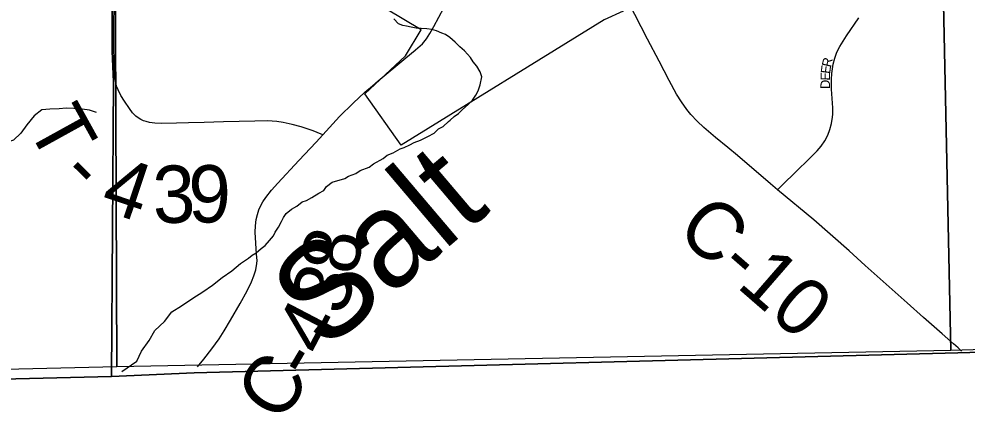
# Model space of a CAD drawing. Extents: x 1985906 to 2360102, y 891258 to 1222054.
# Drawn here: x 2140806 to 2145771, y 971875 to 973940 of the extents above; entities that cross this region are included whole.
import ezdxf

# ---------------------------------------------------------------- set-up
doc = ezdxf.new("R2010")
doc.units = 0
for name, color, linetype in [('GM_X_Adjacent_County', 7, 'Continuous'), ('GM_X_City_Street', 7, 'Continuous'), ('GM_X_Corporation', 7, 'Continuous'), ('GM_X_County', 7, 'Continuous'), ('GM_X_County_Road', 7, 'Continuous'), ('GM_X_County_Road_Text', 7, 'Continuous'), ('GM_X_Minor_River', 7, 'Continuous'), ('GM_X_Minor_River_Text', 7, 'Continuous'), ('GM_X_Section', 7, 'Continuous'), ('GM_X_Township', 7, 'Continuous'), ('GM_X_Township_Road', 7, 'Continuous'), ('GM_X_Township_Road_Text', 7, 'Continuous'), ('GM_X_Township_Subdivision', 7, 'Continuous'), ('GM_X_Township_Subdivision_Text', 7, 'Continuous')]:
    doc.layers.add(name, color=color, linetype=linetype)

msp = doc.modelspace()

# ---------------------------------------------------------------- linework, layer by layer
at = {"layer": 'GM_X_Adjacent_County'}
msp.add_lwpolyline([(2128345.4, 971943.5), (2133617.1, 971934.7), (2136227.2, 971953.1), (2136847.4, 971959.2), (2141289.9, 972067), (2141722.5, 972085.5), (2145722.1, 972190.7), (2151049.8, 972337.9), (2154378.5, 972428.6), (2154662, 972434.4), (2157787.2, 972497.8), (2161682.5, 972546.6), (2167076.9, 972563.1), (2169717.9, 972555.4), (2172413.7, 972560.3), (2173364.4, 972562.8), (2175875.3, 972587.6), (2177694.5, 972632.7)], dxfattribs=at)
at = {"layer": 'GM_X_City_Street'}
msp.add_lwpolyline([(2142978.6, 973900.6), (2143030.4, 973997.8), (2143053.5, 974041.4), (2143084.7, 974099.3), (2143137.5, 974198.5), (2143150.7, 974222)], dxfattribs=at)
at = {"layer": 'GM_X_Corporation'}
msp.add_lwpolyline([(2141837.6, 977545.8), (2142037.8, 977652.7), (2142143.8, 977435.1), (2144172.2, 977500.9), (2144186.3, 976571.9), (2144014.4, 976416.1), (2143997.5, 976172.8), (2144217.1, 976195.9), (2144115.7, 975738.3), (2145590, 975731.7), (2145599, 975553.3), (2143969.3, 973981.3), (2143869.7, 973934.7), (2142806.4, 973277.8), (2142616.2, 973546.6), (2142830.4, 973746.8), (2142912, 973883.2), (2141895.9, 974490.9), (2142502.8, 975505.6), (2142133.3, 976255.7), (2142208.4, 976292.8), (2142002.4, 976710.9), (2142200.7, 976808.6)], close=True, dxfattribs=at)
at = {"layer": 'GM_X_County'}
msp.add_lwpolyline([(2177694.5, 972632.7), (2175875.3, 972587.6), (2173364.4, 972562.8), (2172413.7, 972560.3), (2169717.9, 972555.4), (2167076.9, 972563.1), (2161682.5, 972546.6), (2157787.2, 972497.8), (2154662, 972434.4), (2154378.5, 972428.6), (2151049.8, 972337.9), (2145722.1, 972190.7), (2141722.5, 972085.5), (2141289.9, 972067), (2136847.4, 971959.2), (2136227.2, 971953.1), (2133617.1, 971934.7), (2128345.4, 971943.5)], dxfattribs=at)
at = {"layer": 'GM_X_County_Road'}
for points in [[(2144778.8, 973045.3), (2144742.1, 973076.1), (2144568.1, 973225.1), (2144517.5, 973266.7), (2144454.1, 973318.2), (2144392, 973370.9), (2144356.7, 973404.4), (2144323.6, 973440), (2144303.2, 973465.2), (2144275.2, 973504.9), (2144249.8, 973546.5), (2144210.7, 973618.1), (2144157.8, 973719.4), (2144096.7, 973834.6), (2143997.5, 974028.1)], [(2142686.8, 973616.1), (2142831.4, 973735.3), (2142879.7, 973775.5), (2142882.9, 973778.2), (2142918.4, 973810.2), (2142939.6, 973835.1), (2142957.2, 973862.9), (2142978.6, 973900.6)], [(2142396.5, 973332.6), (2142484.9, 973428), (2142555.2, 973498.3), (2142616.4, 973555.6), (2142656.2, 973590), (2142686.8, 973616.1)], [(2141741.2, 972117.6), (2141774.1, 972157.7), (2141815.2, 972211.7), (2141853.6, 972264.4), (2141881, 972306.7), (2141913.5, 972361.5), (2141963.7, 972448.7), (2142000.2, 972515.8), (2142023.6, 972562.7), (2142036.4, 972593.7), (2142045.7, 972625.6), (2142051.2, 972658.3), (2142052.6, 972674.8), (2142050.4, 972707.2), (2142043.2, 972822.5), (2142044.5, 972855.7), (2142048.5, 972888.9), (2142055, 972916.2), (2142062.2, 972939), (2142072.6, 972962.5), (2142083, 972982.6), (2142098, 973004.8), (2142128.6, 973042.5), (2142161.2, 973079.6), (2142271.9, 973197.5), (2142361.8, 973295.1), (2142396.5, 973332.6)], [(2145741.1, 972199.4), (2145724.1, 972216.3), (2145699.9, 972238.1), (2145640.2, 972290.7), (2145542.3, 972376.5), (2145456.9, 972452.5), (2145347.2, 972550.5), (2145237.6, 972648.8), (2145152.4, 972725.3), (2144967.8, 972886.9), (2144778.8, 973045.3)]]:
    msp.add_lwpolyline(points, dxfattribs=at)
at = {"layer": 'GM_X_Minor_River'}
for points in [[(2143063.4, 973409.9), (2143084.7, 973428.8), (2143106.6, 973444.9), (2143128.4, 973465.1), (2143158.2, 973491.4), (2143180, 973513.6), (2143197.8, 973539.8), (2143209.6, 973563.9), (2143221.4, 973594.1), (2143229.1, 973636.3), (2143220.9, 973662.3), (2143202.7, 973692.3), (2143184.6, 973714.3), (2143170.4, 973738.3), (2143138.2, 973772.3), (2143114.1, 973794.2), (2143089.9, 973818.2), (2143061.8, 973842.1), (2143039.7, 973858), (2143019.7, 973866), (2142991.6, 973877.8), (2142967.6, 973883.8), (2142941.6, 973887.6), (2142911.6, 973889.5), (2142885.6, 973891.3), (2142859.6, 973897.2), (2142835.6, 973901.1), (2142815.6, 973905), (2142793.6, 973914.9), (2142769.4, 973940.9)], [(2141211.2, 973450.5), (2141175.2, 973462.6), (2141137.2, 973466.7), (2141093.3, 973470.8), (2141053.3, 973472.8), (2141015.3, 973468.9), (2140967.3, 973467), (2140925.3, 973463), (2140885.4, 973433), (2140847.5, 973384.9), (2140815.6, 973340.8), (2140777.6, 973304.8), (2140735.6, 973290.8), (2140687.7, 973288.8), (2140643.7, 973296.9), (2140595.7, 973309), (2140549.7, 973319.2), (2140535.9, 973320.2)], [(2141965.5, 972658), (2142007.2, 972686.3), (2142027.1, 972702.5), (2142047, 972714.7), (2142074.8, 972736.9), (2142094.6, 972753), (2142118.4, 972779.3), (2142138.2, 972803.4), (2142148.1, 972823.6), (2142163.9, 972849.8), (2142179.7, 972877.9), (2142191.5, 972900.1), (2142205.3, 972920.2), (2142233.1, 972942.5), (2142261, 972958.7), (2142288.8, 972980.9), (2142310.7, 972989), (2142338.6, 973005.2), (2142376.4, 973027.5), (2142402.3, 973041.7), (2142416.1, 973061.9), (2142445.9, 973084.1), (2142511.7, 973104.5), (2142531.6, 973116.7), (2142569.4, 973130.9), (2142593.3, 973145.1), (2142639.1, 973163.4), (2142663, 973181.6), (2142712.7, 973208), (2142734.6, 973226.2), (2142764.4, 973238.4), (2142802.3, 973258.6), (2142822.2, 973266.8), (2142852.1, 973281), (2142875.9, 973293.2), (2142907.8, 973305.4), (2142947.6, 973323.7), (2142979.5, 973341.9), (2143003.3, 973364.1), (2143027.2, 973376.2), (2143055, 973402.5), (2143063.4, 973409.9)], [(2141344.4, 972092.4), (2141423.1, 972147.2), (2141447.9, 972198.8), (2141486.7, 972256.3), (2141517.5, 972307.8), (2141568.2, 972355), (2141606.9, 972406.4), (2141657.3, 972437.6), (2141715.8, 972476.7), (2141768.2, 972509.9), (2141818.7, 972545.1), (2141869.3, 972586.3), (2141919.7, 972619.5), (2141965.5, 972658)]]:
    msp.add_lwpolyline(points, dxfattribs=at)
at = {"layer": 'GM_X_Section'}
for points in [[(2150961.4, 977664.8), (2151096, 972363.2), (2145685.9, 972202.8), (2145573, 977571.7)], [(2145573, 977571.7), (2145685.9, 972202.8), (2141317.5, 972117.7), (2141296.5, 977422.3)], [(2136108.2, 977310), (2138801.7, 977322.7), (2141296.5, 977422.3), (2141317.5, 972117.7), (2136255.4, 971996.9), (2136196.1, 974765.2)]]:
    msp.add_lwpolyline(points, close=True, dxfattribs=at)
at = {"layer": 'GM_X_Township'}
for points in [[(2133246.9, 1009511.7), (2133580.3, 1009513.3), (2135789.3, 1009523.9), (2137186.3, 1009553.5), (2140462.9, 1009595.7), (2141126.9, 1009599), (2141179.8, 1004952.8), (2141166.1, 1001591.7), (2141184.7, 999312.3), (2141186.6, 998951), (2141214.5, 993611.3), (2141210.9, 993531), (2141246.8, 988131.7), (2141275.5, 980173), (2141289.4, 979366.4), (2141296.8, 974769.7), (2141293.9, 973770.9), (2141300.2, 973609.9), (2141289.9, 972067), (2136847.4, 971959.2), (2136227.2, 971953.1), (2133617.1, 971934.7), (2128345.4, 971943.5)], [(2167076.9, 972563.1), (2161682.5, 972546.6), (2157787.2, 972497.8), (2154662, 972434.4), (2154378.5, 972428.6), (2151049.8, 972337.9), (2145722.1, 972190.7), (2141722.5, 972085.5), (2141289.9, 972067), (2141300.2, 973609.9), (2141293.9, 973770.9), (2141296.8, 974769.7), (2141289.4, 979366.4), (2141275.5, 980173), (2141246.8, 988131.7), (2141210.9, 993531), (2141214.5, 993611.3), (2145196.8, 993643.2), (2150432.4, 993719.5), (2150653.1, 993719.9), (2155970, 993782.4), (2156648.5, 993789.2), (2164159.2, 993883.8)]]:
    msp.add_lwpolyline(points, dxfattribs=at)
at = {"layer": 'GM_X_Township_Road'}
for points in [[(2141314.7, 973597.8), (2141313.4, 973602.5), (2141310.7, 973617.4), (2141308.2, 973633.4), (2141306.9, 973648.4), (2141303.9, 973697.5), (2141302.2, 973812.2), (2141304, 974107.4), (2141301.8, 974500.8), (2141298.9, 974664.7), (2141295.8, 974769.6)], [(2142396.5, 973332.6), (2142368.1, 973344.5), (2142346.4, 973353.6), (2142283.2, 973374.5), (2142235.7, 973387.2), (2142188.6, 973397.4), (2142155.5, 973402.4), (2142107.1, 973406.3), (2142040.4, 973405), (2141876.5, 973401.2), (2141776, 973398.1), (2141693.9, 973395.6), (2141630.1, 973393.7), (2141549.5, 973391.5), (2141517.2, 973394.3), (2141489.6, 973397.6), (2141471.4, 973402), (2141457.1, 973406.4), (2141443.9, 973413), (2141429.6, 973421.3), (2141418, 973430.1), (2141401, 973447.7), (2141384.5, 973469.8), (2141358.6, 973508.3), (2141339.3, 973539.2), (2141325, 973567.8), (2141318.4, 973583.9), (2141314.7, 973597.8)]]:
    msp.add_lwpolyline(points, dxfattribs=at)
at = {"layer": 'GM_X_Township_Subdivision'}
msp.add_lwpolyline([(2144778.8, 973045.3), (2144809.8, 973076.2), (2144868, 973134.3), (2144951.6, 973213.4), (2144986.2, 973248.7), (2145007.4, 973273.8), (2145025.9, 973300.9), (2145040.7, 973330.2), (2145052.2, 973360.9), (2145060.7, 973392.6), (2145066.3, 973425), (2145067.6, 973441.3), (2145067.4, 973474.1), (2145060.6, 973572.4), (2145059.9, 973621.7), (2145062.3, 973654.5), (2145069.8, 973703.2), (2145077.6, 973735.1), (2145089.1, 973765.8), (2145104, 973795.1), (2145139.2, 973850.6), (2145203.7, 973946)], dxfattribs=at)

# ---------------------------------------------------------------- texts
at = {"layer": 'GM_X_County_Road_Text'}
for s, rotation, p in [('C-10', 319.0307, (2144238, 972816.4)), ('8', 79.0513, (2142570.7, 972590)), ('3', 73.048, (2142508.5, 972379.9)), ('4', 62.4004, (2142399.8, 972159.9)), ('-', 59.4408, (2142329, 972039)), ('C', 53.9115, (2142166.5, 971813.5))]:
    msp.add_text(s, height=300, rotation=rotation, dxfattribs=at).set_placement(p)
at = {"layer": 'GM_X_Minor_River_Text'}
msp.add_text('Salt', height=500.11, rotation=40.31, dxfattribs=at).set_placement((2142402.7, 972191.5))
at = {"layer": 'GM_X_Township_Road_Text'}
for s, rotation, p in [('T', 298.9135, (2140842.9, 973379.4)), ('-', 315.3354, (2141007.8, 973108.5)), ('4', 341.4938, (2141221.5, 972944.4)), ('3', 1.5533, (2141509.4, 972868.9)), ('9', 359.8049, (2141691.7, 972873.9))]:
    msp.add_text(s, height=300, rotation=rotation, dxfattribs=at).set_placement(p)
at = {"layer": 'GM_X_Township_Subdivision_Text'}
for s, rotation, p in [('R', 77.1419, (2145057.6, 973684.2)), ('E', 82.7123, (2145053.3, 973650.5)), ('E', 89.4536, (2145053.1, 973616.9)), ('D', 89.4536, (2145052.7, 973572.9))]:
    msp.add_text(s, height=50, rotation=rotation, dxfattribs=at).set_placement(p)

doc.saveas('drawing.dxf')
